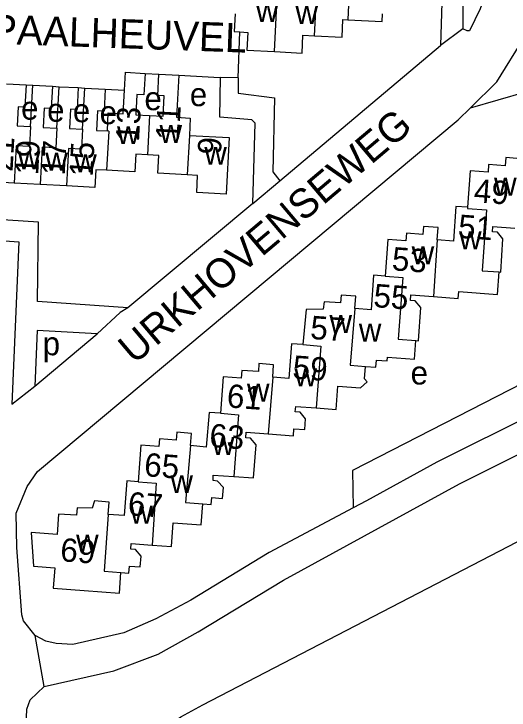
# Model space of a CAD drawing. Extents: x 163026 to 166241, y 382475 to 384501.
# Drawn here: x 164791.7 to 164876.6, y 383630.7 to 383750 of the extents above; entities that cross this region are included whole.
import ezdxf

# ---------------------------------------------------------------- set-up
doc = ezdxf.new("R2010")
doc.units = 0
for name, color, linetype in [('BLT_Basislijn', 7, 'Continuous'), ('BLT_Bebouwing', 7, 'Continuous'), ('BLT_Centroide', 7, 'Continuous'), ('BLT_Huisnummer', 7, 'Continuous'), ('BLT_Huisnummer_ tussenligend', 7, 'Continuous'), ('BLT_Onderverdeling_panden', 7, 'Continuous'), ('BLT_Straatnaam', 7, 'Continuous'), ('BLT_Vlakafsluiter', 7, 'Continuous')]:
    doc.layers.add(name, color=color, linetype=linetype)

msp = doc.modelspace()

# ---------------------------------------------------------------- linework, layer by layer
at = {"layer": 'BLT_Basislijn'}
for p, q in [((164830.17, 383739.01), (164830.46, 383746.9)), ((164868.62, 383747.41), (164864.84, 383744.56)), ((164837.27, 383721.39), (164864.84, 383744.56)), ((164814.21, 383739.8), (164816.58, 383739.66)), ((164830.17, 383739.01), (164827.12, 383739.1)), ((164793.82, 383737.82), (164794.97, 383737.76)), ((164798.34, 383737.58), (164799.47, 383737.52)), ((164802.75, 383737.35), (164803.87, 383737.28)), ((164807.38, 383737.1), (164810.69, 383736.93)), ((164869.96, 383733.9), (164883.45, 383737.82)), ((164832.65, 383717.53), (164837.27, 383721.39)), ((164832.65, 383717.53), (164811.24, 383699.61)), ((164795.3, 383686.21), (164805.99, 383695.19)), ((164791.4, 383683.14), (164795.3, 383686.21)), ((164852.15, 383666.54), (164849.86, 383665.33))]:
    msp.add_line(p, q, dxfattribs=at)
for points in [[(164871.05, 383778.88), (164869.73, 383778.36), (164868.62, 383753.56), (164868.62, 383747.41)], [(164871.05, 383778.88), (164871.77, 383777.46), (164873.2, 383772.13), (164873.86, 383768.43), (164874.24, 383762.78), (164873.4, 383755.64), (164871.61, 383750.87), (164869.8, 383747.1), (164869.37, 383747.1), (164868.62, 383747.41)], [(164856.42, 383765.48), (164865.47, 383764.9), (164864.84, 383744.56)], [(164869.96, 383733.9), (164874.45, 383738.34), (164879.23, 383746.02), (164880.81, 383749.97)], [(164895.82, 383741.42), (164897.74, 383734.63), (164894.61, 383694.76), (164849.72, 383671.78), (164849.86, 383665.33)], [(164819.98, 383739.48), (164827, 383739.11), (164827.12, 383739.1)], [(164832.65, 383717.53), (164833.09, 383731.26), (164832.51, 383731.85), (164827.03, 383732.31), (164827.12, 383739.1)], [(164830.17, 383739.01), (164830.17, 383736.39), (164836.41, 383735.6), (164836.08, 383722.9), (164837.27, 383721.39)], [(164795.4, 383643.47), (164793.41, 383646.02), (164793.09, 383647.04), (164792.26, 383658.59), (164792.14, 383664.44), (164794.02, 383669.04), (164795.8, 383671.58), (164867.86, 383731.84), (164869.96, 383733.9)], [(164979.87, 383731.56), (164978.4, 383730.85), (164948.86, 383715.39), (164864.22, 383673.17), (164852.15, 383666.54)], [(164811.24, 383699.61), (164795.78, 383700.7), (164795.93, 383714.33), (164788.02, 383714.8), (164788.16, 383721.18)], [(164790.19, 383711.08), (164792.57, 383710.96), (164791.4, 383683.14)], [(164811.24, 383699.61), (164809.92, 383698.8), (164805.99, 383695.19)], [(164796.92, 383634.77), (164808.87, 383637.45), (164816.45, 383640.28), (164823.33, 383644.12), (164837.93, 383652.96), (164868.06, 383669.45), (164924.07, 383697.54)], [(164805.99, 383695.19), (164795.71, 383695.76), (164795.3, 383686.21)], [(164908.12, 383611.86), (164815.04, 383585.32), (164809.35, 383607.14), (164809.84, 383614.24), (164810.84, 383618.03), (164812.57, 383621.52), (164814.8, 383624.76), (164817.45, 383627.55), (164820.32, 383629.53), (164824.09, 383631.63), (164928.7, 383685.89)], [(164849.86, 383665.33), (164835.46, 383657.69), (164822.07, 383649.53), (164816.04, 383646.36), (164810.56, 383643.95), (164801.86, 383641.96), (164798.96, 383642.09), (164797.23, 383642.5), (164795.4, 383643.47)], [(164803.88, 383577.65), (164795.88, 383611.76), (164793.89, 383629.41), (164793.93, 383630.88), (164794.53, 383632.47), (164796.92, 383634.77)]]:
    msp.add_lwpolyline(points, dxfattribs=at)
at = {"layer": 'BLT_Bebouwing'}
for p, q in [((164816.58, 383739.66), (164819.98, 383739.48)), ((164790.47, 383738), (164793.82, 383737.82)), ((164794.97, 383737.76), (164798.34, 383737.58)), ((164799.47, 383737.52), (164802.75, 383737.35)), ((164803.87, 383737.28), (164807.38, 383737.1)), ((164791.79, 383720.99), (164788.16, 383721.18)), ((164796.24, 383720.75), (164791.79, 383720.99)), ((164800.76, 383720.51), (164796.24, 383720.75))]:
    msp.add_line(p, q, dxfattribs=at)
for points in [[(164829.65, 383750), (164829.49, 383746.95), (164830.46, 383746.9)], [(164843.21, 383746.23), (164847.95, 383745.99), (164848.1, 383749.02), (164848.92, 383748.98)], [(164848.92, 383748.98), (164854.82, 383748.68), (164854.89, 383750)], [(164830.46, 383746.9), (164831.8, 383746.82), (164831.65, 383743.76), (164836.37, 383743.52)], [(164836.37, 383743.52), (164841.1, 383743.28), (164841.26, 383746.33), (164843.21, 383746.23)], [(164810.69, 383736.93), (164810.86, 383739.98), (164814.21, 383739.8)], [(164814.21, 383739.8), (164814.01, 383736.13), (164812.82, 383736.19), (164812.63, 383732.7), (164814.97, 383732.58)], [(164814.97, 383732.58), (164817.31, 383732.46), (164817.49, 383735.94), (164816.38, 383736), (164816.58, 383739.66)], [(164819.98, 383739.48), (164819.6, 383732.27), (164821.96, 383732.15), (164821.8, 383729.18)], [(164793.82, 383737.82), (164793.62, 383734), (164792.49, 383734.06), (164792.32, 383730.8), (164794.59, 383730.68)], [(164794.59, 383730.68), (164794.97, 383737.76)], [(164798.34, 383737.58), (164798.14, 383733.76), (164796.94, 383733.82), (164796.76, 383730.52), (164799.09, 383730.4)], [(164799.09, 383730.4), (164799.47, 383737.52)], [(164802.75, 383737.35), (164802.55, 383733.59), (164801.46, 383733.65), (164801.28, 383730.36), (164803.49, 383730.24)], [(164803.49, 383730.24), (164803.87, 383737.28)], [(164807.38, 383737.1), (164807.18, 383733.34), (164806.06, 383733.4), (164805.88, 383730.03), (164807.75, 383729.93)], [(164807.75, 383729.93), (164807.91, 383733.01), (164810.48, 383732.87), (164810.69, 383736.93)], [(164807.99, 383729.91), (164807.75, 383729.93)], [(164821.8, 383729.18), (164828.62, 383728.81), (164828.1, 383719.12), (164823.06, 383719.39), (164823.22, 383722.32), (164821.44, 383722.42)], [(164814.61, 383725.85), (164812.62, 383725.96), (164812.46, 383722.93), (164807.62, 383723.19)], [(164821.44, 383722.42), (164816.39, 383722.69), (164816.56, 383725.75), (164814.61, 383725.85)], [(164878.38, 383723.07), (164878.53, 383725.15), (164875.99, 383725.39), (164875.91, 383723.98), (164873.04, 383724.18), (164872.98, 383722.88), (164869.91, 383723.12), (164869.46, 383716.85)], [(164807.62, 383723.19), (164805.76, 383723.29), (164805.6, 383720.25), (164800.76, 383720.51)], [(164869.46, 383716.85), (164867.47, 383716.98), (164867.04, 383711.03), (164864.26, 383711.26)], [(164864.26, 383711.26), (164864.41, 383713.4), (164861.92, 383713.57), (164861.81, 383712.2), (164858.97, 383712.41), (164858.86, 383711.1), (164855.79, 383711.34), (164855.33, 383705.07)], [(164874.88, 383705.77), (164875.13, 383705.76), (164875.52, 383711.47), (164874.57, 383712.61), (164873.74, 383712.65), (164873.81, 383713.57), (164877.57, 383713.3)], [(164855.33, 383705.07), (164853.35, 383705.23), (164852.93, 383699.28), (164850.16, 383699.51)], [(164863.62, 383701.54), (164867.84, 383701.24), (164867.97, 383702.42), (164874.6, 383701.93), (164874.88, 383705.77)], [(164850.16, 383699.51), (164850.34, 383701.62), (164847.82, 383701.8), (164847.68, 383700.48), (164844.87, 383700.65), (164844.73, 383699.37), (164841.82, 383699.34), (164841.25, 383693.33)], [(164860.61, 383694.02), (164861.05, 383693.98), (164861.45, 383699.7), (164860.49, 383700.84), (164859.68, 383700.89), (164859.74, 383701.83), (164863.62, 383701.54)], [(164841.25, 383693.33), (164839.28, 383693.46), (164838.82, 383687.54), (164836.08, 383687.76)], [(164852, 383689.59), (164853.73, 383689.47), (164853.85, 383690.65), (164855.68, 383690.53), (164855.74, 383691.2), (164860.39, 383690.84), (164860.61, 383694.02)], [(164836.08, 383687.76), (164836.23, 383689.86), (164833.72, 383690.06), (164833.62, 383688.7), (164830.8, 383688.89), (164830.67, 383687.6), (164827.61, 383687.83), (164827.13, 383681.56)], [(164843.51, 383682.47), (164846.93, 383682.22), (164847.21, 383686.2), (164851.09, 383685.92), (164852.24, 383686.94), (164851.8, 383687.47), (164852, 383689.59)], [(164835.29, 383678.02), (164839.64, 383677.7), (164839.71, 383678.89), (164841.59, 383678.77), (164841.72, 383680.62), (164840.77, 383681.74), (164839.95, 383681.82), (164840.04, 383682.72), (164843.51, 383682.47)], [(164827.13, 383681.56), (164825.19, 383681.72), (164824.68, 383675.78), (164821.97, 383676.02)], [(164821.97, 383676.02), (164822.15, 383678.11), (164819.63, 383678.3), (164819.51, 383676.97), (164816.68, 383677.18), (164816.56, 383675.86), (164813.51, 383676.07), (164813.04, 383669.82)], [(164829.39, 383670.72), (164832.81, 383670.47), (164833.24, 383676.17), (164832.27, 383677.29), (164831.46, 383677.35), (164831.53, 383678.3), (164835.29, 383678.02)], [(164824.08, 383666.05), (164825.52, 383665.94), (164825.62, 383667.11), (164827.5, 383666.98), (164827.63, 383668.83), (164826.63, 383669.94), (164825.85, 383670.05), (164825.86, 383670.97), (164829.39, 383670.72)], [(164813.04, 383669.82), (164811.08, 383669.96), (164810.64, 383664.03), (164807.9, 383664.23)], [(164807.9, 383664.23), (164808.05, 383666.33), (164805.54, 383666.53), (164805.13, 383665.28), (164802.58, 383665.38), (164802.47, 383664.1), (164799.4, 383664.29), (164799.14, 383660.79), (164794.69, 383661.14), (164795.08, 383655.34), (164798.73, 383655.1), (164798.47, 383651.6), (164803.76, 383651.21), (164809.82, 383650.76), (164810.08, 383654.27)], [(164815.44, 383658.96), (164818.71, 383658.72), (164819.03, 383662.81), (164823.8, 383662.45), (164824.08, 383666.05)], [(164810.08, 383654.27), (164811.45, 383654.17), (164811.56, 383655.37), (164813.39, 383655.25), (164813.54, 383657.09), (164812.57, 383658.23), (164811.78, 383658.29), (164811.84, 383659.22), (164815.44, 383658.96)]]:
    msp.add_lwpolyline(points, dxfattribs=at)
at = {"layer": 'BLT_Onderverdeling_panden'}
for p, q in [((164849.26, 383755.68), (164848.92, 383748.98)), ((164836.37, 383743.52), (164836.88, 383753.36)), ((164843.21, 383746.23), (164843.56, 383753.02)), ((164814.97, 383732.58), (164814.61, 383725.85)), ((164807.99, 383729.91), (164807.62, 383723.19)), ((164821.8, 383729.18), (164821.44, 383722.42)), ((164864.26, 383711.26), (164863.62, 383701.54)), ((164850.16, 383699.51), (164849.36, 383689.79)), ((164857.59, 383694.24), (164860.61, 383694.02)), ((164836.08, 383687.76), (164835.29, 383678.02))]:
    msp.add_line(p, q, dxfattribs=at)
for points in [[(164794.59, 383730.68), (164794.41, 383727.29), (164792.14, 383727.41), (164791.79, 383720.99)], [(164799.09, 383730.4), (164798.91, 383727.05), (164796.58, 383727.17), (164796.24, 383720.75)], [(164803.49, 383730.24), (164803.31, 383726.82), (164801.1, 383726.93), (164800.76, 383720.51)], [(164869.46, 383716.85), (164869.43, 383716.66), (164872.68, 383716.42), (164871.93, 383705.99), (164874.88, 383705.77)], [(164855.33, 383705.07), (164858.39, 383704.81), (164857.59, 383694.24)], [(164841.25, 383693.33), (164844.31, 383693.07), (164843.51, 383682.47)], [(164849.36, 383689.79), (164852, 383689.59)], [(164827.13, 383681.56), (164830.19, 383681.29), (164829.39, 383670.72)], [(164821.97, 383676.02), (164821.12, 383666.25), (164824.08, 383666.05)], [(164813.04, 383669.82), (164816.14, 383669.59), (164815.44, 383658.96)], [(164807.9, 383664.23), (164807.18, 383654.48), (164810.08, 383654.27)]]:
    msp.add_lwpolyline(points, dxfattribs=at)
at = {"layer": 'BLT_Vlakafsluiter'}
msp.add_line((164796.92, 383634.77), (164795.4, 383643.47), dxfattribs=at)

# ---------------------------------------------------------------- texts
at = {"layer": 'BLT_Centroide'}
for s, p in [('w', (164833.19, 383748.62)), ('w', (164839.97, 383748.27)), ('e', (164821.88, 383734.18)), ('e', (164814.1, 383733.49)), ('e', (164792.97, 383731.86)), ('e', (164797.44, 383731.51)), ('e', (164801.84, 383731.43)), ('e', (164806.43, 383731.09)), ('w', (164809.4, 383727.67)), ('w', (164816.69, 383727.89)), ('w', (164792.41, 383723.38)), ('w', (164824.36, 383724.14)), ('w', (164797.11, 383723.15)), ('w', (164802.07, 383722.85)), ('w', (164874, 383718.84)), ('w', (164868, 383709.67)), ('w', (164859.88, 383707.08)), ('w', (164845.8, 383695.31)), ('w', (164850.83, 383693.85)), ('p', (164796.67, 383691.5)), ('e', (164859.7, 383686.49)), ('w', (164839.8, 383686.16)), ('w', (164831.67, 383683.55)), ('w', (164825.66, 383674.41)), ('w', (164818.56, 383667.88)), ('w', (164811.66, 383662.64)), ('w', (164802.39, 383657.7))]:
    msp.add_text(s, height=4, dxfattribs=at).set_placement(p)
at = {"layer": 'BLT_Huisnummer'}
for s, rotation, p in [('13', 86.9537, (164813.17, 383728.04)), ('9', 86.9416, (164827.2, 383725.79)), ('21', 86.9484, (164791.51, 383722.89)), ('17', 86.9689, (164800.44, 383722.26)), ('49', 355.7884, (164870.44, 383717.75)), ('53', 355.7884, (164856.4, 383706.08)), ('57', 355.7884, (164842.42, 383694.31)), ('61', 355.7884, (164828.13, 383682.58)), ('65', 355.7884, (164813.97, 383670.8)), ('69', 355.7884, (164799.59, 383656.22))]:
    msp.add_text(s, height=4, rotation=rotation, dxfattribs=at).set_placement(p)
at = {"layer": 'BLT_Huisnummer_ tussenligend'}
for s, rotation, p in [('11', 86.9416, (164820.02, 383728.28)), ('19', 86.9689, (164795.9, 383722.32)), ('15', 86.9537, (164805.23, 383722.02)), ('51', 355.7884, (164867.74, 383711.64)), ('55', 355.7884, (164853.25, 383699.77)), ('59', 355.7884, (164839.39, 383687.51)), ('63', 355.7884, (164825.13, 383675.81)), ('67', 355.7884, (164811.17, 383664.12))]:
    msp.add_text(s, height=4, rotation=rotation, dxfattribs=at).set_placement(p)
at = {"layer": 'BLT_Straatnaam'}
for s, rotation, p in [('PAALHEUVEL', 357.9569, (164787.71, 383744.91)), ('URKHOVENSEWEG', 40.1498, (164812.33, 383689.82))]:
    msp.add_text(s, height=5, rotation=rotation, dxfattribs=at).set_placement(p)

doc.saveas('drawing.dxf')
